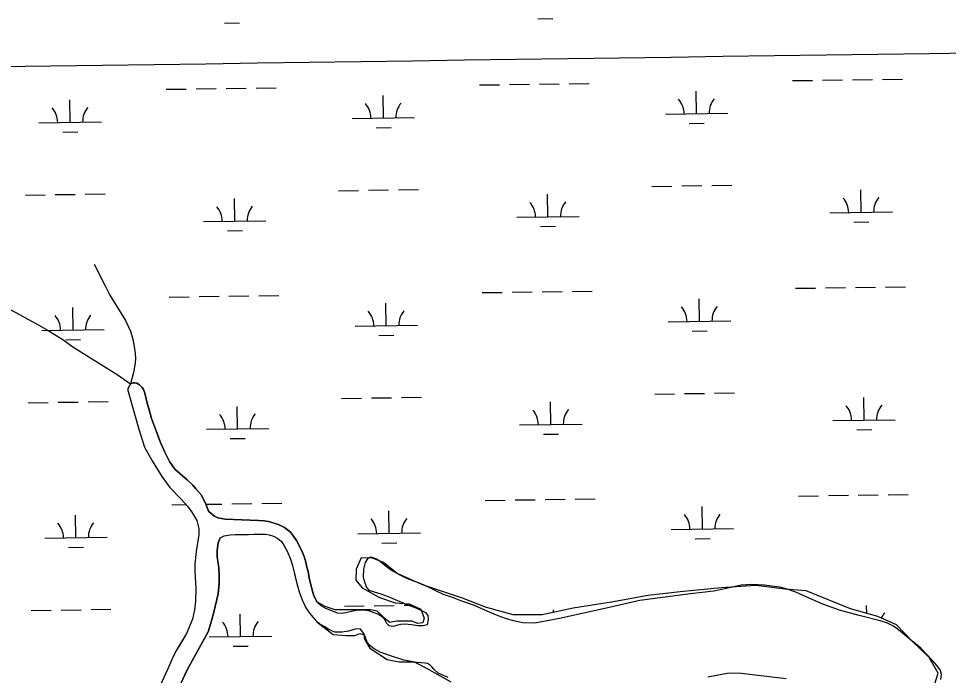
# Model space of a CAD drawing. Extents: x 3767014 to 3805179, y 361544 to 387384.
# Drawn here: x 3797535 to 3799025, y 378476 to 379528 of the extents above; entities that cross this region are included whole.
import ezdxf

# ---------------------------------------------------------------- set-up
doc = ezdxf.new("R2010")
doc.units = 0
for name, color, linetype in [('V-GRID-MAJR', 7, 'Continuous'), ('V-TOPO-SHOR', 7, 'Continuous'), ('V-WETL-SWMP', 7, 'Continuous')]:
    doc.layers.add(name, color=color, linetype=linetype)

msp = doc.modelspace()

# ---------------------------------------------------------------- linework, layer by layer
at = {"layer": 'V-GRID-MAJR'}
msp.add_spline([(3771088.411, 379085.847), (3773738.277, 379121.596), (3779038.002, 379193.674), (3784337.716, 379266.522), (3789637.419, 379340.141), (3794937.112, 379414.531), (3800236.794, 379489.691), (3802886.631, 379527.561)], degree=3, dxfattribs=at)
at = {"layer": 'V-TOPO-SHOR'}
for points in [[(3797656.193, 379134.205), (3797673.867, 379099.944), (3797681.663, 379084.889), (3797706.352, 379044.4), (3797714.411, 379027.266), (3797718.31, 379014.546), (3797720.395, 379002.344), (3797721.96, 378991.183), (3797722.482, 378983.652), (3797721.968, 378975.864), (3797721.192, 378969.892), (3797719.119, 378960.803), (3797714.456, 378942.627)], [(3797521.481, 379061.951), (3797536.544, 379053.911), (3797549.791, 379046.128), (3797563.815, 379039.126), (3797582.516, 379027.973), (3797606.15, 379013.707), (3797622.253, 379002.031), (3797693.159, 378957.673), (3797714.456, 378942.627)], [(3797714.456, 378942.627), (3797711.863, 378938.211), (3797710.307, 378935.094), (3797710.309, 378931.979), (3797710.569, 378930.681), (3797711.869, 378926.787), (3797727.739, 378869.935), (3797737.103, 378841.122), (3797749.057, 378819.319), (3797764.648, 378794.143), (3797777.381, 378776.753), (3797795.047, 378758.329), (3797805.959, 378746.651), (3797812.973, 378737.309), (3797821.03, 378723.812), (3797824.151, 378711.092), (3797824.157, 378701.487), (3797822.089, 378687.724), (3797819.498, 378674.222), (3797817.434, 378654.747), (3797817.44, 378643.064), (3797817.964, 378633.459), (3797819.015, 378613.726), (3797818.765, 378594.774), (3797816.954, 378581.011), (3797813.848, 378565.95), (3797804.255, 378543.097), (3797794.916, 378527.513), (3797787.394, 378514.787), (3797781.17, 378502.321), (3797774.168, 378486.48), (3797758.349, 378451.68)], [(3797714.456, 378942.627), (3797718.87, 378944.185), (3797721.726, 378944.187), (3797724.581, 378943.669), (3797727.178, 378942.115), (3797728.997, 378941.076), (3797731.076, 378939), (3797733.154, 378936.925), (3797735.493, 378933.55), (3797737.574, 378927.58), (3797739.134, 378921.09), (3797741.475, 378912.005), (3797743.818, 378903.436), (3797745.899, 378895.39), (3797748.24, 378887.343), (3797753.702, 378872.806), (3797758.902, 378858.788), (3797762.801, 378848.664), (3797769.562, 378833.349), (3797777.098, 378818.555), (3797785.413, 378805.839), (3797805.156, 378788.973), (3797814.507, 378780.411), (3797819.445, 378774.701), (3797828.536, 378764.58), (3797835.554, 378748.747), (3797839.714, 378738.881), (3797843.611, 378735.248), (3797849.067, 378730.839), (3797854.519, 378728.244), (3797866.205, 378725.915), (3797919.43, 378724.128), (3797929.297, 378723.353), (3797937.606, 378721.541), (3797946.175, 378718.95), (3797952.667, 378716.876), (3797961.238, 378712.726), (3797970.849, 378705.202), (3797975.787, 378698.974), (3797980.723, 378691.968), (3797984.88, 378683.919), (3797988.78, 378676.133), (3797992.681, 378666.27), (3797995.513, 378656.925), (3797997.017, 378649.165), (3797999.069, 378642.183), (3798000.807, 378632.002), (3798004.94, 378614.617), (3798008.322, 378603.05), (3798013.822, 378593.297)], [(3797858.43, 378696.312), (3797864.66, 378699.171), (3797874.008, 378700.733), (3797882.314, 378701.258), (3797892.96, 378701.264), (3797903.345, 378701.53), (3797912.172, 378701.794), (3797922.557, 378702.06), (3797930.606, 378701.804), (3797936.578, 378701.028), (3797943.59, 378698.696), (3797950.603, 378695.064), (3797956.317, 378690.135), (3797960.734, 378683.129), (3797965.932, 378673.524), (3797970.874, 378661.844), (3797974.253, 378651.718), (3797977.116, 378639.258), (3797979.459, 378629.133), (3797982.32, 378619.01), (3797984.661, 378609.665), (3797989.343, 378596.685), (3797995.323, 378584.227), (3798001.557, 378575.402), (3798012.878, 378561.393)], [(3797858.43, 378696.312), (3797855.059, 378688.261), (3797853.249, 378675.799), (3797853.255, 378666.452), (3797854.038, 378660.74), (3797855.86, 378648.796), (3797856.389, 378634.517), (3797856.395, 378623.094), (3797855.107, 378606.476), (3797848.113, 378576.874), (3797844.486, 378563.112), (3797838.784, 378545.712), (3797805.586, 378484.94), (3797795.213, 378462.604)], [(3798669.717, 378615.235), (3798649.309, 378610.781), (3798611.539, 378606.331), (3798530.371, 378596.023), (3798479.466, 378583.833), (3798402.052, 378567.191), (3798362.404, 378559.692), (3798343.403, 378559.929), (3798328.158, 378563.452), (3798315.255, 378566.972), (3798303.762, 378570.962), (3798290.626, 378576.594), (3798277.257, 378582.461), (3798265.528, 378587.624), (3798245.355, 378594.901), (3798231.986, 378600.064), (3798216.034, 378605.46), (3798204.776, 378610.623), (3798195.159, 378615.551), (3798185.308, 378620.245), (3798176.159, 378624.234), (3798166.073, 378627.755), (3798157.393, 378630.806), (3798146.605, 378636.203), (3798131.357, 378644.884), (3798121.506, 378652.392), (3798115.174, 378657.555), (3798109.075, 378661.778), (3798101.803, 378664.83), (3798098.989, 378665.065), (3798094.061, 378662.72), (3798090.543, 378656.621), (3798087.725, 378646.066), (3798087.489, 378633.866), (3798088.427, 378628.941), (3798092.881, 378616.743), (3798096.164, 378612.051), (3798105.077, 378609.468), (3798115.399, 378606.181), (3798127.126, 378601.956), (3798138.621, 378597.264), (3798148.708, 378593.039), (3798159.966, 378588.345), (3798171.928, 378584.12), (3798186.942, 378576.379), (3798190.694, 378571.685), (3798191.632, 378565.352), (3798189.987, 378556.906), (3798183.184, 378555.266), (3798174.74, 378555.268), (3798164.654, 378556.677), (3798154.801, 378558.086), (3798147.528, 378557.384), (3798142.367, 378556.446), (3798135.564, 378554.101), (3798128.996, 378555.274), (3798124.775, 378559.264), (3798121.961, 378565.129), (3798117.974, 378569.352), (3798110.701, 378574.044), (3798104.838, 378576.158), (3798098.034, 378578.505), (3798089.357, 378580.383), (3798084.196, 378580.383), (3798076.219, 378579.68), (3798068.477, 378578.04), (3798059.329, 378576.166), (3798052.29, 378574.992), (3798045.958, 378575.699), (3798037.278, 378578.984), (3798027.427, 378582.74), (3798020.157, 378587.432), (3798015.465, 378591.655), (3798013.822, 378593.297)], [(3799012.651, 378469.033), (3799013.824, 378477.946), (3799011.715, 378484.514), (3799006.32, 378491.553), (3798999.519, 378499.53), (3798980.99, 378519.473), (3798963.634, 378533.082), (3798944.87, 378548.8), (3798937.131, 378554.668), (3798927.513, 378559.36), (3798915.551, 378563.116), (3798881.771, 378571.566), (3798850.574, 378580.018), (3798823.598, 378589.64), (3798798.266, 378600.904), (3798780.674, 378608.883), (3798765.193, 378614.515), (3798754.166, 378617.333), (3798730.006, 378620.384), (3798710.067, 378621.326), (3798693.177, 378620.392), (3798669.717, 378615.235)], [(3798114.445, 378512.819), (3798104.827, 378518.449), (3798097.79, 378523.848), (3798093.57, 378529.244), (3798090.989, 378536.281), (3798088.646, 378543.084), (3798083.016, 378549.652), (3798076.215, 378550.123), (3798069.411, 378548.483), (3798063.781, 378546.842), (3798053.693, 378544.966), (3798041.731, 378545.202), (3798032.347, 378549.194), (3798024.607, 378554.119), (3798017.337, 378558.344), (3798012.878, 378561.393)], [(3798223.753, 378472.217), (3798207.567, 378479.256), (3798200.53, 378485.826), (3798197.483, 378489.58), (3798195.372, 378491.927), (3798190.211, 378494.743), (3798185.99, 378495.448), (3798173.087, 378496.621), (3798152.21, 378500.379), (3798131.333, 378507.185), (3798114.445, 378512.819)], [(3798764.933, 378470.436), (3798688.929, 378479.363), (3798670.397, 378478.66), (3798639.431, 378472.801)]]:
    msp.add_lwpolyline(points, dxfattribs=at)
at = {"layer": 'V-WETL-SWMP'}
for p, q in [((3797865.109, 379520.402), (3797889.107, 379520.736)), ((3798366.969, 379527.374), (3798390.966, 379527.707)), ((3798775.447, 379428.398), (3798807.444, 379428.842)), ((3798823.442, 379429.064), (3798855.439, 379429.509)), ((3798871.438, 379429.731), (3798903.435, 379430.176)), ((3798919.433, 379430.398), (3798951.43, 379430.842)), ((3797771.728, 379414.455), (3797803.725, 379414.899)), ((3797819.723, 379415.122), (3797851.72, 379415.566)), ((3797867.718, 379415.788), (3797899.715, 379416.233)), ((3797915.714, 379416.455), (3797947.711, 379416.9)), ((3798273.587, 379421.426), (3798305.584, 379421.871)), ((3798321.583, 379422.093), (3798353.58, 379422.538)), ((3798369.578, 379422.76), (3798401.575, 379423.204)), ((3798417.573, 379423.426), (3798449.57, 379423.871)), ((3797617.855, 379361.571), (3797617.355, 379397.567)), ((3798119.715, 379368.542), (3798119.215, 379404.538)), ((3798621.575, 379375.513), (3798621.075, 379411.51)), ((3798069.72, 379367.847), (3798169.71, 379369.236)), ((3798571.579, 379374.819), (3798671.57, 379376.208)), ((3797567.86, 379360.876), (3797667.851, 379362.265)), ((3798107.931, 379352.946), (3798131.928, 379353.279)), ((3798609.79, 379359.917), (3798633.788, 379360.251)), ((3797606.071, 379345.974), (3797630.069, 379346.308)), ((3798047.917, 379252.101), (3798079.914, 379252.546)), ((3798095.913, 379252.768), (3798127.91, 379253.213)), ((3798143.908, 379253.435), (3798175.905, 379253.879)), ((3798549.777, 379259.073), (3798581.774, 379259.517)), ((3798597.772, 379259.74), (3798629.769, 379260.184)), ((3798645.768, 379260.406), (3798677.765, 379260.851)), ((3798885.234, 379217.298), (3798884.734, 379253.295)), ((3797546.058, 379245.13), (3797578.055, 379245.575)), ((3797594.053, 379245.797), (3797626.05, 379246.241)), ((3797642.049, 379246.463), (3797674.046, 379246.908)), ((3797881.514, 379203.355), (3797881.014, 379239.352)), ((3798383.374, 379210.327), (3798382.874, 379246.323)), ((3797831.519, 379202.661), (3797931.51, 379204.05)), ((3798333.379, 379209.632), (3798433.369, 379211.021)), ((3798835.238, 379216.604), (3798935.229, 379217.993)), ((3798371.59, 379194.731), (3798395.587, 379195.064)), ((3798873.449, 379201.702), (3798897.447, 379202.036)), ((3797869.73, 379187.759), (3797893.728, 379188.093)), ((3797920.335, 379083.812), (3797952.332, 379084.257)), ((3798278.208, 379088.783), (3798310.205, 379089.228)), ((3798326.203, 379089.45), (3798358.2, 379089.895)), ((3798374.199, 379090.117), (3798406.196, 379090.561)), ((3798422.194, 379090.784), (3798454.191, 379091.228)), ((3798780.068, 379095.755), (3798812.065, 379096.199)), ((3798828.063, 379096.422), (3798860.06, 379096.866)), ((3798876.058, 379097.088), (3798908.055, 379097.533)), ((3798924.054, 379097.755), (3798956.051, 379098.199)), ((3797776.349, 379081.812), (3797808.345, 379082.256)), ((3797824.344, 379082.479), (3797856.341, 379082.923)), ((3797872.339, 379083.145), (3797904.336, 379083.59)), ((3798124.336, 379035.899), (3798123.836, 379071.896)), ((3798626.195, 379042.871), (3798625.695, 379078.867)), ((3797622.476, 379028.928), (3797621.976, 379064.924)), ((3798576.2, 379042.176), (3798676.191, 379043.565)), ((3797572.481, 379028.233), (3797672.471, 379029.622)), ((3798074.341, 379035.205), (3798174.331, 379036.594)), ((3798614.411, 379027.274), (3798638.409, 379027.608)), ((3797610.692, 379013.331), (3797634.689, 379013.665)), ((3798112.551, 379020.303), (3798136.549, 379020.636)), ((3797711.863, 378938.211), (3797710.307, 378935.094)), ((3797710.307, 378935.094), (3797710.309, 378931.979)), ((3797714.457, 378942.626), (3797711.863, 378938.211)), ((3797718.87, 378944.186), (3797714.457, 378942.626)), ((3797721.726, 378944.188), (3797718.87, 378944.186)), ((3797724.582, 378943.67), (3797721.726, 378944.188)), ((3797728.997, 378941.076), (3797724.582, 378943.67)), ((3797733.154, 378936.924), (3797728.997, 378941.076)), ((3797735.493, 378933.55), (3797733.154, 378936.924)), ((3797710.309, 378931.979), (3797710.569, 378930.681)), ((3797710.569, 378930.681), (3797711.869, 378926.787)), ((3797711.869, 378926.787), (3797727.739, 378869.935)), ((3797737.573, 378927.58), (3797735.493, 378933.55)), ((3797739.134, 378921.09), (3797737.573, 378927.58)), ((3797741.476, 378912.004), (3797739.134, 378921.09)), ((3798100.534, 378920.125), (3798132.531, 378920.57)), ((3798148.529, 378920.792), (3798180.526, 378921.236)), ((3798554.398, 378926.43), (3798586.395, 378926.874)), ((3798602.393, 378927.097), (3798634.39, 378927.541)), ((3798650.389, 378927.763), (3798682.385, 378928.208)), ((3798889.854, 378884.655), (3798889.354, 378920.652)), ((3797550.679, 378912.487), (3797582.676, 378912.932)), ((3797598.674, 378913.154), (3797630.671, 378913.598)), ((3797646.669, 378913.821), (3797678.666, 378914.265)), ((3797745.899, 378895.39), (3797741.476, 378912.004)), ((3797886.135, 378870.713), (3797885.635, 378906.709)), ((3798052.538, 378919.459), (3798084.535, 378919.903)), ((3798387.995, 378877.684), (3798387.495, 378913.681)), ((3797748.24, 378887.342), (3797745.899, 378895.39)), ((3797758.901, 378858.788), (3797748.24, 378887.342)), ((3798338, 378876.99), (3798437.99, 378878.378)), ((3798839.859, 378883.961), (3798939.85, 378885.35)), ((3797727.739, 378869.935), (3797737.102, 378841.121)), ((3797836.14, 378870.018), (3797936.13, 378871.407)), ((3798376.21, 378862.088), (3798400.208, 378862.421)), ((3798878.07, 378869.059), (3798902.068, 378869.393)), ((3797762.802, 378848.665), (3797758.901, 378858.788)), ((3797769.561, 378833.35), (3797762.802, 378848.665)), ((3797874.351, 378855.116), (3797898.348, 378855.45)), ((3797737.102, 378841.121), (3797749.057, 378819.318)), ((3797777.098, 378818.555), (3797769.561, 378833.35)), ((3797749.057, 378819.318), (3797764.649, 378794.142)), ((3797785.414, 378805.838), (3797777.098, 378818.555)), ((3797805.156, 378788.973), (3797785.414, 378805.838)), ((3797764.649, 378794.142), (3797777.381, 378776.754)), ((3797814.507, 378780.41), (3797805.156, 378788.973)), ((3797777.381, 378776.754), (3797795.047, 378758.33)), ((3797819.444, 378774.701), (3797814.507, 378780.41)), ((3797828.536, 378764.58), (3797819.444, 378774.701)), ((3797795.047, 378758.33), (3797805.958, 378746.652)), ((3797835.555, 378748.746), (3797828.536, 378764.58)), ((3798282.829, 378756.141), (3798314.826, 378756.585)), ((3798330.824, 378756.807), (3798362.821, 378757.252)), ((3798378.82, 378757.474), (3798410.817, 378757.918)), ((3798426.815, 378758.141), (3798458.812, 378758.585)), ((3798784.689, 378763.112), (3798816.685, 378763.556)), ((3798832.684, 378763.779), (3798864.681, 378764.223)), ((3798880.679, 378764.445), (3798912.676, 378764.89)), ((3798928.675, 378765.112), (3798960.672, 378765.557)), ((3797780.969, 378749.169), (3797803.316, 378749.48)), ((3797805.958, 378746.652), (3797812.973, 378737.309)), ((3797835.035, 378749.92), (3797860.962, 378750.28)), ((3797839.714, 378738.882), (3797835.555, 378748.746)), ((3797876.96, 378750.503), (3797908.957, 378750.947)), ((3797924.955, 378751.169), (3797956.952, 378751.614)), ((3798630.816, 378710.228), (3798630.316, 378746.224)), ((3797627.097, 378696.285), (3797626.597, 378732.281)), ((3797812.973, 378737.309), (3797821.029, 378723.813)), ((3797843.611, 378735.249), (3797839.714, 378738.882)), ((3797849.066, 378730.839), (3797843.611, 378735.249)), ((3797854.519, 378728.245), (3797849.066, 378730.839)), ((3797866.204, 378725.915), (3797854.519, 378728.245)), ((3798128.957, 378703.256), (3798128.457, 378739.253)), ((3797821.029, 378723.813), (3797824.152, 378711.092)), ((3797919.431, 378724.127), (3797866.204, 378725.915)), ((3797929.297, 378723.354), (3797919.431, 378724.127)), ((3797937.607, 378721.541), (3797929.297, 378723.354)), ((3797952.668, 378716.876), (3797937.607, 378721.541)), ((3797961.238, 378712.727), (3797952.668, 378716.876)), ((3797970.849, 378705.203), (3797961.238, 378712.727)), ((3797577.102, 378695.59), (3797677.092, 378696.979)), ((3797824.157, 378701.486), (3797822.088, 378687.724)), ((3797824.152, 378711.092), (3797824.157, 378701.486)), ((3797858.431, 378696.312), (3797864.661, 378699.171)), ((3797864.661, 378699.171), (3797874.007, 378700.734)), ((3797874.007, 378700.734), (3797882.315, 378701.258)), ((3797882.315, 378701.258), (3797892.96, 378701.264)), ((3797892.96, 378701.264), (3797922.558, 378702.06)), ((3797922.558, 378702.06), (3797930.607, 378701.805)), ((3797930.607, 378701.805), (3797936.579, 378701.029)), ((3797936.579, 378701.029), (3797943.59, 378698.696)), ((3797943.59, 378698.696), (3797950.603, 378695.065)), ((3797975.786, 378698.974), (3797970.849, 378705.203)), ((3797980.723, 378691.967), (3797975.786, 378698.974)), ((3798078.961, 378702.562), (3798178.952, 378703.951)), ((3798580.821, 378709.533), (3798680.811, 378710.922)), ((3797822.088, 378687.724), (3797819.499, 378674.221)), ((3797853.25, 378675.798), (3797855.06, 378688.261)), ((3797855.06, 378688.261), (3797858.431, 378696.312)), ((3797950.603, 378695.065), (3797956.317, 378690.135)), ((3797956.317, 378690.135), (3797960.735, 378683.128)), ((3797960.735, 378683.128), (3797965.933, 378673.524)), ((3797988.78, 378676.133), (3797980.723, 378691.967)), ((3798117.172, 378687.66), (3798141.17, 378687.993)), ((3798619.032, 378694.631), (3798643.029, 378694.965)), ((3797615.313, 378680.689), (3797639.31, 378681.022)), ((3797819.499, 378674.221), (3797817.433, 378654.748)), ((3797853.255, 378666.451), (3797853.25, 378675.798)), ((3797965.933, 378673.524), (3797970.873, 378661.843)), ((3797992.68, 378666.269), (3797988.78, 378676.133)), ((3797817.433, 378654.748), (3797817.439, 378643.064)), ((3797855.861, 378648.797), (3797853.255, 378666.451)), ((3797970.873, 378661.843), (3797974.254, 378651.719)), ((3797995.513, 378656.924), (3797992.68, 378666.269)), ((3797997.017, 378649.165), (3797995.513, 378656.924)), ((3798083.85, 378664.258), (3798076.278, 378645.75)), ((3798102.358, 378663.417), (3798083.85, 378664.258)), ((3798120.025, 378656.687), (3798102.358, 378663.417)), ((3798141.898, 378639.02), (3798120.025, 378656.687)), ((3797817.439, 378643.064), (3797819.014, 378613.726)), ((3797856.388, 378634.518), (3797855.861, 378648.797)), ((3797974.254, 378651.719), (3797979.459, 378629.134)), ((3797999.069, 378642.184), (3797997.017, 378649.165)), ((3798000.807, 378632.002), (3797999.069, 378642.184)), ((3798076.278, 378645.75), (3798075.437, 378628.083)), ((3798183.962, 378620.512), (3798141.898, 378639.02)), ((3797855.106, 378606.476), (3797856.395, 378623.094)), ((3797856.395, 378623.094), (3797856.388, 378634.518)), ((3797979.459, 378629.134), (3797982.32, 378619.01)), ((3798004.94, 378614.616), (3798000.807, 378632.002)), ((3798075.437, 378628.083), (3798085.532, 378616.305)), ((3797819.014, 378613.726), (3797818.765, 378594.773)), ((3797982.32, 378619.01), (3797984.662, 378609.664)), ((3797984.662, 378609.664), (3797989.343, 378596.685)), ((3798008.322, 378603.05), (3798004.94, 378614.616)), ((3798085.532, 378616.305), (3798113.295, 378600.321)), ((3798246.216, 378599.48), (3798183.962, 378620.512)), ((3798595.347, 378609.575), (3798543.187, 378603.686)), ((3798660.966, 378616.305), (3798595.347, 378609.575)), ((3798716.491, 378619.67), (3798660.966, 378616.305)), ((3798762.761, 378613.781), (3798716.491, 378619.67)), ((3798797.253, 378611.258), (3798762.761, 378613.781)), ((3798867.92, 378582.654), (3798797.253, 378611.258)), ((3797818.765, 378594.773), (3797816.955, 378581.011)), ((3797848.113, 378576.874), (3797855.106, 378606.476)), ((3797989.343, 378596.685), (3797995.322, 378584.226)), ((3798013.823, 378593.297), (3798008.322, 378603.05)), ((3798026.643, 378586.019), (3798013.823, 378593.297)), ((3798113.295, 378600.321), (3798138.533, 378591.908)), ((3798283.233, 378585.178), (3798246.216, 378599.48)), ((3798488.504, 378593.591), (3798423.726, 378583.495)), ((3798543.187, 378603.686), (3798488.504, 378593.591)), ((3797555.299, 378579.844), (3797587.296, 378580.289)), ((3797603.295, 378580.511), (3797635.292, 378580.955)), ((3797651.29, 378581.178), (3797683.287, 378581.622)), ((3797816.955, 378581.011), (3797813.847, 378565.95)), ((3797995.322, 378584.226), (3798001.558, 378575.402)), ((3798042.627, 378580.972), (3798026.643, 378586.019)), ((3798059.453, 378580.972), (3798042.627, 378580.972)), ((3798057.159, 378586.816), (3798089.156, 378587.26)), ((3798086.374, 378580.972), (3798059.453, 378580.972)), ((3798098.993, 378580.972), (3798086.374, 378580.972)), ((3798109.929, 378578.448), (3798098.993, 378580.972)), ((3798105.154, 378587.482), (3798137.151, 378587.927)), ((3798118.342, 378570.876), (3798109.929, 378578.448)), ((3798138.533, 378591.908), (3798161.247, 378590.226)), ((3798153.15, 378588.149), (3798165.441, 378588.32)), ((3798161.247, 378590.226), (3798179.755, 378581.813)), ((3798179.755, 378581.813), (3798184.803, 378567.511)), ((3798327.82, 378572.559), (3798283.233, 378585.178)), ((3798423.726, 378583.495), (3798374.091, 378572.559)), ((3798392.178, 378576.544), (3798392.116, 378581.038)), ((3798911.667, 378570.035), (3798867.92, 378582.654)), ((3798894.155, 378575.087), (3798893.975, 378588.009)), ((3797813.847, 378565.95), (3797804.254, 378543.097)), ((3797838.783, 378545.712), (3797844.486, 378563.111)), ((3797844.486, 378563.111), (3797848.113, 378576.874)), ((3797890.756, 378538.07), (3797890.256, 378574.066)), ((3798001.558, 378575.402), (3798012.879, 378561.394)), ((3798125.072, 378564.146), (3798118.342, 378570.876)), ((3798130.12, 378560.781), (3798125.072, 378564.146)), ((3798184.803, 378567.511), (3798183.121, 378559.94)), ((3798374.091, 378572.559), (3798327.82, 378572.559)), ((3798941.953, 378556.575), (3798911.667, 378570.035)), ((3798012.879, 378561.394), (3798039.262, 378541.432)), ((3798135.168, 378561.622), (3798130.12, 378560.781)), ((3798141.898, 378562.464), (3798135.168, 378561.622)), ((3798149.469, 378562.464), (3798141.898, 378562.464)), ((3798165.454, 378562.464), (3798149.469, 378562.464)), ((3798174.708, 378559.098), (3798165.454, 378562.464)), ((3798183.121, 378559.94), (3798174.708, 378559.098)), ((3798966.35, 378531.336), (3798941.953, 378556.575)), ((3797804.254, 378543.097), (3797787.393, 378514.787)), ((3797805.585, 378484.94), (3797838.783, 378545.712)), ((3797840.761, 378537.375), (3797940.751, 378538.764)), ((3798039.262, 378541.432), (3798059.453, 378539.749)), ((3798059.453, 378539.749), (3798073.755, 378539.749)), ((3798073.755, 378539.749), (3798082.167, 378543.114)), ((3798082.167, 378543.114), (3798088.898, 378540.59)), ((3798088.898, 378540.59), (3798088.898, 378534.701)), ((3798088.898, 378534.701), (3798098.152, 378519.558)), ((3797878.972, 378522.473), (3797902.969, 378522.807)), ((3798098.152, 378519.558), (3798125.914, 378501.05)), ((3798994.112, 378504.415), (3798966.35, 378531.336)), ((3797787.393, 378514.787), (3797781.169, 378502.321)), ((3799008.414, 378479.177), (3798994.112, 378504.415)), ((3797781.169, 378502.321), (3797774.168, 378486.48)), ((3798125.914, 378501.05), (3798145.263, 378497.685)), ((3798145.263, 378497.685), (3798168.819, 378497.685)), ((3798168.819, 378497.685), (3798189.01, 378487.59)), ((3797774.168, 378486.48), (3797758.349, 378451.68)), ((3797795.212, 378462.605), (3797805.585, 378484.94)), ((3798189.01, 378487.59), (3798227.708, 378465.717)), ((3799000.001, 378452.256), (3799008.414, 378479.177))]:
    msp.add_line(p, q, dxfattribs=at)
for centre, start, end in [((3798566.33, 379375.221), 0.024037, 41.567696), ((3798676.806, 379376.755), 140.024034, 181.567693), ((3797562.611, 379361.278), 0.024037, 41.567696), ((3797673.086, 379362.813), 140.024034, 181.567693), ((3798064.471, 379368.249), 0.024037, 41.567696), ((3798174.946, 379369.784), 140.024034, 181.567693), ((3798328.13, 379210.034), 0.024037, 41.567696), ((3798438.605, 379211.569), 140.024034, 181.567693), ((3798829.989, 379217.006), 0.024037, 41.567696), ((3798940.465, 379218.54), 140.024034, 181.567693), ((3797826.27, 379203.063), 0.024037, 41.567696), ((3797936.745, 379204.598), 140.024034, 181.567693), ((3798069.092, 379035.607), 0.024037, 41.567696), ((3798179.567, 379037.141), 140.024034, 181.567693), ((3798570.951, 379042.578), 0.024037, 41.567696), ((3798681.426, 379044.113), 140.024034, 181.567693), ((3797567.232, 379028.635), 0.024037, 41.567696), ((3797677.707, 379030.17), 140.024034, 181.567693), ((3798834.61, 378884.363), 0.024037, 41.567696), ((3798945.085, 378885.898), 140.024034, 181.567693), ((3797830.891, 378870.42), 0.024037, 41.567696), ((3797941.366, 378871.955), 140.024034, 181.567693), ((3798332.751, 378877.391), 0.024037, 41.567696), ((3798443.226, 378878.926), 140.024034, 181.567693), ((3798184.188, 378704.498), 140.024034, 181.567693), ((3798575.572, 378709.935), 0.024037, 41.567696), ((3798686.047, 378711.47), 140.024034, 181.567693), ((3797571.853, 378695.992), 0.024037, 41.567696), ((3797682.328, 378697.527), 140.024034, 181.567693), ((3798073.712, 378702.964), 0.024037, 41.567696), ((3798949.706, 378553.255), 140.024034, 156.224443), ((3797835.512, 378537.777), 0.024037, 41.567696), ((3797945.987, 378539.312), 140.024034, 181.567693)]:
    msp.add_arc(centre, 35.246, start, end, dxfattribs=at)

doc.saveas('drawing.dxf')
